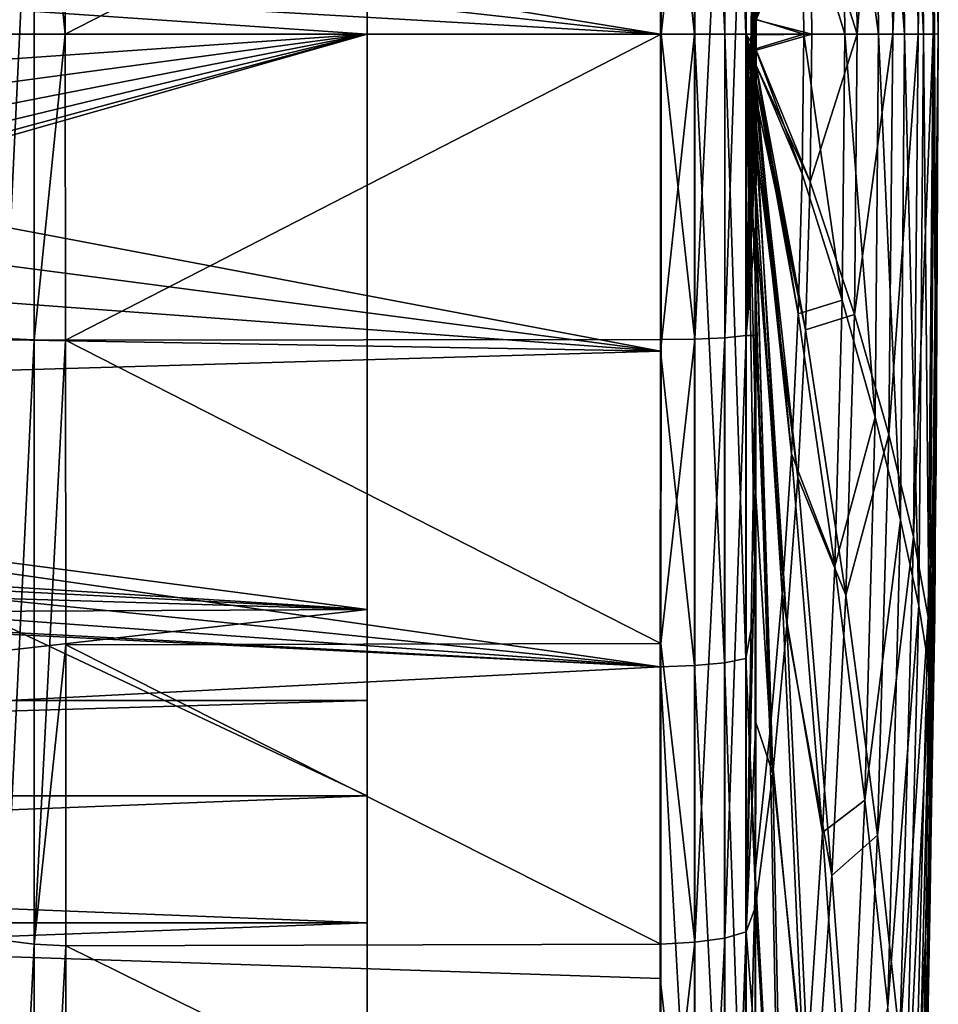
# Model space of a CAD drawing. Header units: millimetres. Extents: x -182 to 217, y -96 to 236.
# Tile 280 of 458: x 47.78 to 52.6, y -5.09 to 0.08. Entities that reach past the tile are written whole.
import ezdxf

# ---------------------------------------------------------------- set-up
doc = ezdxf.new("R2010")
doc.units = ezdxf.units.MM
doc.header["$LTSCALE"] = 52.148148
for name, color, linetype in [('705', 7, 'CONTINUOUS'), ('708', 7, 'CONTINUOUS'), ('710', 7, 'CONTINUOUS'), ('711', 7, 'CONTINUOUS'), ('712', 7, 'CONTINUOUS'), ('717', 7, 'CONTINUOUS'), ('718', 7, 'CONTINUOUS'), ('724', 7, 'CONTINUOUS'), ('726', 7, 'CONTINUOUS'), ('728', 7, 'CONTINUOUS'), ('731', 7, 'CONTINUOUS'), ('739', 7, 'CONTINUOUS'), ('740', 7, 'CONTINUOUS'), ('741', 7, 'CONTINUOUS'), ('742', 7, 'CONTINUOUS'), ('743', 7, 'CONTINUOUS'), ('752', 7, 'CONTINUOUS'), ('758', 7, 'CONTINUOUS'), ('765', 7, 'CONTINUOUS')]:
    doc.layers.add(name, color=color, linetype=linetype)

msp = doc.modelspace()

# ---------------------------------------------------------------- linework, layer by layer
at = {"layer": '705', "color": 7, "linetype": 'CONTINUOUS', "true_color": 0xaaaaaa}
for points in [[(51.1403, 1.6655, -22.4383), (51.1411, 0, -22.5), (41.9024, 1.5037, -22.4497), (51.1403, 1.6655, -22.4383)], [(41.9024, 1.5037, -22.4497), (51.1411, 0, -22.5), (42.1617, 1, -22.4778), (41.9024, 1.5037, -22.4497)], [(42.1617, 1, -22.4778), (51.1411, 0, -22.5), (42.3026, 0.5082, -22.4943), (42.1617, 1, -22.4778)], [(42.3026, 0.5082, -22.4943), (51.1411, 0, -22.5), (42.35, 0, -22.5), (42.3026, 0.5082, -22.4943)], [(51.1411, 0, -22.5), (51.1403, -1.6654, -22.4383), (42.35, 0, -22.5), (51.1411, 0, -22.5)], [(42.35, 0, -22.5), (51.1403, -1.6654, -22.4383), (42.3026, -0.5082, -22.4943), (42.35, 0, -22.5)], [(42.3026, -0.5082, -22.4943), (51.1403, -1.6654, -22.4383), (42.1617, -1, -22.4778), (42.3026, -0.5082, -22.4943)], [(42.1617, -1, -22.4778), (51.1403, -1.6654, -22.4383), (41.9024, -1.5037, -22.4497), (42.1617, -1, -22.4778)], [(41.9024, -1.5037, -22.4497), (51.1403, -1.6654, -22.4383), (41.5445, -1.9445, -22.4158), (41.9024, -1.5037, -22.4497)], [(51.1403, -1.6654, -22.4383), (51.1395, -3.3218, -22.2534), (41.5445, -1.9445, -22.4158), (51.1403, -1.6654, -22.4383)], [(41.5445, -1.9445, -22.4158), (51.1395, -3.3218, -22.2534), (41.1037, -2.3025, -22.3819), (41.5445, -1.9445, -22.4158)], [(41.1037, -2.3025, -22.3819), (51.1395, -3.3218, -22.2534), (40.6, -2.5617, -22.3537), (41.1037, -2.3025, -22.3819)], [(40.6, -2.5617, -22.3537), (51.1395, -3.3218, -22.2534), (39.9399, -2.7289, -22.3339), (40.6, -2.5617, -22.3537)], [(51.1395, -3.3218, -22.2534), (31.897, -4.3172, -22.0819), (39.2601, -2.7289, -22.3339), (51.1395, -3.3218, -22.2534)], [(39.9399, -2.7289, -22.3339), (51.1395, -3.3218, -22.2534), (39.2601, -2.7289, -22.3339), (39.9399, -2.7289, -22.3339)], [(51.1389, -4.96, -21.9465), (31.897, -4.3172, -22.0819), (51.1395, -3.3218, -22.2534), (51.1389, -4.96, -21.9465)], [(31.5503, -7.1354, -21.3386), (31.897, -4.3172, -22.0819), (51.1384, -6.5709, -21.5191), (31.5503, -7.1354, -21.3386)], [(51.1384, -6.5709, -21.5191), (31.897, -4.3172, -22.0819), (51.1389, -4.96, -21.9465), (51.1384, -6.5709, -21.5191)]]:
    msp.add_3dface(points, dxfattribs=at)
at = {"layer": '708', "color": 7, "linetype": 'CONTINUOUS', "true_color": 0xaaaaaa}
for points in [[(48.0156, 1.6072, 62.4398), (48.0137, -0.0001, 62.5), (51.1441, 1.6044, 62.4401), (48.0156, 1.6072, 62.4398)], [(51.1441, 1.6044, 62.4401), (48.0137, -0.0001, 62.5), (51.1449, -0.0001, 62.5), (51.1441, 1.6044, 62.4401)], [(48.0137, -0.0001, 62.5), (48.0156, -1.6074, 62.4398), (51.1449, -0.0001, 62.5), (48.0137, -0.0001, 62.5)], [(51.1449, -0.0001, 62.5), (48.0156, -1.6074, 62.4398), (51.1441, -1.6046, 62.44), (51.1449, -0.0001, 62.5)], [(51.1441, -1.6046, 62.44), (48.0156, -1.6074, 62.4398), (51.1431, -3.2003, 62.2605), (51.1441, -1.6046, 62.44)], [(48.0156, -1.6074, 62.4398), (48.0173, -3.2064, 62.2596), (51.1431, -3.2003, 62.2605), (48.0156, -1.6074, 62.4398)], [(51.1431, -3.2003, 62.2605), (48.0173, -3.2064, 62.2596), (51.1424, -4.7782, 61.9623), (51.1431, -3.2003, 62.2605)], [(48.0173, -3.2064, 62.2596), (48.0188, -4.7875, 61.9602), (51.1424, -4.7782, 61.9623), (48.0173, -3.2064, 62.2596)], [(51.1424, -4.7782, 61.9623), (48.0188, -4.7875, 61.9602), (51.1418, -6.3293, 61.5473), (51.1424, -4.7782, 61.9623)], [(48.0188, -4.7875, 61.9602), (48.0199, -6.3417, 61.5434), (51.1418, -6.3293, 61.5473), (48.0188, -4.7875, 61.9602)]]:
    msp.add_3dface(points, dxfattribs=at)
at = {"layer": '710', "color": 7, "linetype": 'CONTINUOUS', "true_color": 0xaaaaaa}
for points in [[(49.6, -4, 7), (49.6, 3.0208, 20.0404), (49.6, 4, 7), (49.6, -4, 7)], [(49.6, 0, -20.2668), (49.6, -3.0208, -20.0404), (49.6, 3.5, -8.5), (49.6, 0, -20.2668)], [(49.6, -3.0208, -20.0404), (49.6, -3.5, -8.5), (49.6, 3.5, -8.5), (49.6, -3.0208, -20.0404)], [(49.6, 3.0208, -20.0404), (49.6, 0, -20.2668), (49.6, 3.5, -8.5), (49.6, 3.0208, -20.0404)], [(49.6, 0, 20.2668), (49.6, 3.0208, 20.0404), (49.6, -4, 7), (49.6, 0, 20.2668)], [(49.6, -3.0208, 20.0404), (49.6, 0, 20.2668), (49.6, -4, 7), (49.6, -3.0208, 20.0404)], [(49.6, -5.974, 19.3663), (49.6, -3.0208, 20.0404), (49.6, -5.8705, 6.3455), (49.6, -5.974, 19.3663)], [(49.6, -5.8705, 6.3455), (49.6, -3.0208, 20.0404), (49.6, -5.3016, 6.7029), (49.6, -5.8705, 6.3455)], [(49.6, -5.3016, 6.7029), (49.6, -3.0208, 20.0404), (49.6, -4.6676, 6.9248), (49.6, -5.3016, 6.7029)], [(49.6, -4.6676, 6.9248), (49.6, -3.0208, 20.0404), (49.6, -4, 7), (49.6, -4.6676, 6.9248)], [(49.6, -3.0208, -20.0404), (49.6, -5.974, -19.3663), (49.6, -3.5, -8.5), (49.6, -3.0208, -20.0404)], [(49.6, -3.5, -8.5), (49.6, -5.974, -19.3663), (49.6, -3.5, -7), (49.6, -3.5, -8.5)], [(49.6, -3.5, -7), (49.6, -5.974, -19.3663), (49.6, -4, -7), (49.6, -3.5, -7)], [(49.6, -4, -7), (49.6, -5.974, -19.3663), (49.6, -4.6676, -6.9248), (49.6, -4, -7)], [(49.6, -4.6676, -6.9248), (49.6, -5.974, -19.3663), (49.6, -5.3016, -6.7029), (49.6, -4.6676, -6.9248)]]:
    msp.add_3dface(points, dxfattribs=at)
at = {"layer": '711', "color": 7, "linetype": 'CONTINUOUS', "true_color": 0xaaaaaa}
for points in [[(49.6, 3.0208, 20.0404), (49.6, 0, 20.2668), (26.5983, 1.5713, 20.8099), (49.6, 3.0208, 20.0404)], [(42.35, 0, -20.4566), (49.6, 3.0208, -20.0404), (42.3025, 0.5087, -20.4516), (42.35, 0, -20.4566)], [(49.6, 0, -20.2668), (49.6, 3.0208, -20.0404), (42.35, 0, -20.4566), (49.6, 0, -20.2668)], [(26.5983, 1.5713, 20.8099), (49.6, 0, 20.2668), (26.5983, 0, 20.8691), (26.5983, 1.5713, 20.8099)]]:
    msp.add_3dface(points, dxfattribs=at)
at = {"layer": '712', "color": 7, "linetype": 'CONTINUOUS', "true_color": 0xaaaaaa}
for points in [[(49.6, 0, 20.2668), (49.6, -3.0208, 20.0404), (26.5983, 0, 20.8691), (49.6, 0, 20.2668)], [(26.5983, 0, 20.8691), (49.6, -3.0208, 20.0404), (26.5983, -1.5713, 20.8099), (26.5983, 0, 20.8691)], [(49.6, -3.0208, -20.0404), (49.6, 0, -20.2668), (40.6, -2.5617, -20.3418), (49.6, -3.0208, -20.0404)], [(40.6, -2.5617, -20.3418), (49.6, 0, -20.2668), (41.1032, -2.3028, -20.3595), (40.6, -2.5617, -20.3418)], [(41.1032, -2.3028, -20.3595), (49.6, 0, -20.2668), (41.5436, -1.9455, -20.3851), (41.1032, -2.3028, -20.3595)], [(41.5436, -1.9455, -20.3851), (49.6, 0, -20.2668), (41.9018, -1.5047, -20.413), (41.5436, -1.9455, -20.3851)], [(41.9018, -1.5047, -20.413), (49.6, 0, -20.2668), (42.1617, -1, -20.4371), (41.9018, -1.5047, -20.413)], [(42.1617, -1, -20.4371), (49.6, 0, -20.2668), (42.3025, -0.5087, -20.4516), (42.1617, -1, -20.4371)], [(49.6, 0, -20.2668), (42.35, 0, -20.4566), (42.3025, -0.5087, -20.4516), (49.6, 0, -20.2668)], [(26.5983, -1.5713, 20.8099), (49.6, -3.0208, 20.0404), (26.5983, -3.1336, 20.6325), (26.5983, -1.5713, 20.8099)], [(39.9413, -2.7287, -20.3375), (49.6, -3.0208, -20.0404), (40.6, -2.5617, -20.3418), (39.9413, -2.7287, -20.3375)], [(49.6, -3.0208, -20.0404), (39.9413, -2.7287, -20.3375), (30.9771, -5.135, -20.1092), (49.6, -3.0208, -20.0404)], [(49.6, -3.0208, 20.0404), (49.6, -5.974, 19.3663), (26.5983, -3.1336, 20.6325), (49.6, -3.0208, 20.0404)], [(49.6, -5.974, -19.3663), (49.6, -3.0208, -20.0404), (30.9771, -5.135, -20.1092), (49.6, -5.974, -19.3663)], [(26.5983, -3.1336, 20.6325), (49.6, -5.974, 19.3663), (26.5983, -4.6782, 20.338), (26.5983, -3.1336, 20.6325)], [(26.5983, -4.6782, 20.338), (49.6, -5.974, 19.3663), (26.5983, -6.1963, 19.928), (26.5983, -4.6782, 20.338)]]:
    msp.add_3dface(points, dxfattribs=at)
at = {"layer": '717', "color": 7, "linetype": 'CONTINUOUS', "true_color": 0xaaaaaa}
for points in [[(49.6, -3.5, -7), (49.6, -4, -7), (32.6, -4, -7), (49.6, -3.5, -7)], [(49.6, -3.5, -7), (32.6, -4, -7), (39.6, -3.5, -7), (49.6, -3.5, -7)]]:
    msp.add_3dface(points, dxfattribs=at)
at = {"layer": '718', "color": 7, "linetype": 'CONTINUOUS', "true_color": 0xaaaaaa}
for points in [[(49.6, -4, 7), (49.6, 4, 7), (32.6, 4, 7), (49.6, -4, 7)], [(49.6, -4, 7), (32.6, 4, 7), (32.6, -4, 7), (49.6, -4, 7)]]:
    msp.add_3dface(points, dxfattribs=at)
at = {"layer": '724', "color": 7, "linetype": 'CONTINUOUS', "true_color": 0xaaaaaa}
for points in [[(49.6, -4.6676, 6.9248), (49.6, -4, 7), (32.6, -4.6676, 6.9248), (49.6, -4.6676, 6.9248)], [(49.6, -4, 7), (32.6, -4, 7), (32.6, -4.6676, 6.9248), (49.6, -4, 7)], [(49.6, -5.3016, 6.7029), (49.6, -4.6676, 6.9248), (32.6, -5.3016, 6.7029), (49.6, -5.3016, 6.7029)], [(49.6, -4.6676, 6.9248), (32.6, -4.6676, 6.9248), (32.6, -5.3016, 6.7029), (49.6, -4.6676, 6.9248)]]:
    msp.add_3dface(points, dxfattribs=at)
at = {"layer": '726', "color": 7, "linetype": 'CONTINUOUS', "true_color": 0xaaaaaa}
for points in [[(49.6, -4, -7), (49.6, -4.6676, -6.9248), (32.6, -4, -7), (49.6, -4, -7)], [(49.6, -4.6676, -6.9248), (32.6, -4.6676, -6.9248), (32.6, -4, -7), (49.6, -4.6676, -6.9248)], [(49.6, -4.6676, -6.9248), (49.6, -5.3016, -6.7029), (32.6, -4.6676, -6.9248), (49.6, -4.6676, -6.9248)], [(49.6, -5.3016, -6.7029), (32.6, -5.3016, -6.7029), (32.6, -4.6676, -6.9248), (49.6, -5.3016, -6.7029)]]:
    msp.add_3dface(points, dxfattribs=at)
at = {"layer": '728', "color": 7, "linetype": 'CONTINUOUS', "true_color": 0xaaaaaa}
for points in [[(49.6, 3.5, -8.5), (49.6, -3.5, -8.5), (39.6, -3.5, -8.5), (49.6, 3.5, -8.5)], [(49.6, 3.5, -8.5), (39.6, -3.5, -8.5), (41.2579, -1.8712, -8.5), (49.6, 3.5, -8.5)], [(41.6575, -1.42, -8.5), (49.6, 3.5, -8.5), (41.2579, -1.8712, -8.5), (41.6575, -1.42, -8.5)], [(41.9376, -0.8864, -8.5), (49.6, 3.5, -8.5), (41.6575, -1.42, -8.5), (41.9376, -0.8864, -8.5)], [(42.0818, -0.3013, -8.5), (49.6, 3.5, -8.5), (41.9376, -0.8864, -8.5), (42.0818, -0.3013, -8.5)], [(42.0818, 0.3013, -8.5), (49.6, 3.5, -8.5), (42.0818, -0.3013, -8.5), (42.0818, 0.3013, -8.5)]]:
    msp.add_3dface(points, dxfattribs=at)
at = {"layer": '731', "color": 7, "linetype": 'CONTINUOUS', "true_color": 0xaaaaaa}
for points in [[(49.6, -3.5, -8.5), (49.6, -3.5, -7), (39.6, -3.5, -7), (49.6, -3.5, -8.5)], [(49.6, -3.5, -8.5), (39.6, -3.5, -7), (39.6, -3.5, -8.5), (49.6, -3.5, -8.5)]]:
    msp.add_3dface(points, dxfattribs=at)
at = {"layer": '739', "color": 7, "linetype": 'CONTINUOUS', "true_color": 0xaaaaaa}
for points in [[(52.4939, 0, 48.3636), (52.5476, 3.062, 45.1114), (52.4701, 2.6404, 48.5437), (52.4939, 0, 48.3636)], [(52.5736, 0, 44.9359), (52.5476, 3.062, 45.1114), (52.4939, 0, 48.3636), (52.5736, 0, 44.9359)], [(52.5476, 3.062, 45.1114), (52.5736, 0, 44.9359), (52.5895, 2.1042, 41.587), (52.5476, 3.062, 45.1114)], [(52.3609, 0, 51.7898), (52.4701, 2.6404, 48.5437), (52.3408, 2.103, 51.9577), (52.3609, 0, 51.7898)], [(52.4939, 0, 48.3636), (52.4701, 2.6404, 48.5437), (52.3609, 0, 51.7898), (52.4939, 0, 48.3636)], [(52.1746, 0, 55.2134), (52.3408, 2.103, 51.9577), (52.1598, 1.4728, 55.3488), (52.1746, 0, 55.2134)], [(52.3609, 0, 51.7898), (52.3408, 2.103, 51.9577), (52.1746, 0, 55.2134), (52.3609, 0, 51.7898)], [(52.5895, 2.1042, 41.587), (52.5736, 0, 44.9359), (52.6, 0.0007, 41.5244), (52.5895, 2.1042, 41.587)], [(52.1746, 0, 55.2134), (52.1598, 1.4728, 55.3488), (51.927, 0.7763, 58.7135), (52.1746, 0, 55.2134)], [(51.6429, 0.0754, 62.0464), (51.927, 0.7763, 58.7135), (51.6428, 0.1555, 62.046), (51.6429, 0.0754, 62.0464)], [(51.9352, 0, 58.6338), (51.927, 0.7763, 58.7135), (51.6429, 0.0754, 62.0464), (51.9352, 0, 58.6338)], [(51.9352, 0, 58.6338), (52.1746, 0, 55.2134), (51.927, 0.7763, 58.7135), (51.9352, 0, 58.6338)], [(51.6429, -0.0043, 62.0465), (51.9352, 0, 58.6338), (51.6429, 0.0754, 62.0464), (51.6429, -0.0043, 62.0465)], [(52.3408, -2.103, 51.9577), (52.3609, 0, 51.7898), (52.1598, -1.4728, 55.3488), (52.3408, -2.103, 51.9577)], [(52.1598, -1.4728, 55.3488), (52.3609, 0, 51.7898), (52.1746, 0, 55.2134), (52.1598, -1.4728, 55.3488)], [(52.3408, -2.103, 51.9577), (52.4939, 0, 48.3636), (52.3609, 0, 51.7898), (52.3408, -2.103, 51.9577)], [(52.5476, -3.062, 45.1114), (52.5736, 0, 44.9359), (52.4701, -2.6404, 48.5437), (52.5476, -3.062, 45.1114)], [(52.4701, -2.6404, 48.5437), (52.5736, 0, 44.9359), (52.4939, 0, 48.3636), (52.4701, -2.6404, 48.5437)], [(52.5736, 0, 44.9359), (52.5476, -3.062, 45.1114), (52.5895, -2.1029, 41.587), (52.5736, 0, 44.9359)], [(52.6, 0.0007, 41.5244), (52.5736, 0, 44.9359), (52.5895, -2.1029, 41.587), (52.6, 0.0007, 41.5244)], [(51.927, -0.7764, 58.7136), (51.9352, 0, 58.6338), (51.6429, -0.0841, 62.0464), (51.927, -0.7764, 58.7136)], [(51.6429, -0.0841, 62.0464), (51.9352, 0, 58.6338), (51.6429, -0.0043, 62.0465), (51.6429, -0.0841, 62.0464)], [(52.1598, -1.4728, 55.3488), (52.1746, 0, 55.2134), (51.927, -0.7764, 58.7136), (52.1598, -1.4728, 55.3488)], [(51.927, -0.7764, 58.7136), (52.1746, 0, 55.2134), (51.9352, 0, 58.6338), (51.927, -0.7764, 58.7136)], [(52.4701, -2.6404, 48.5437), (52.4939, 0, 48.3636), (52.3408, -2.103, 51.9577), (52.4701, -2.6404, 48.5437)], [(51.6428, -0.1643, 62.0459), (51.927, -0.7764, 58.7136), (51.6429, -0.0841, 62.0464), (51.6428, -0.1643, 62.0459)], [(51.9026, -1.5528, 58.9529), (51.927, -0.7764, 58.7136), (51.6428, -0.1643, 62.0459), (51.9026, -1.5528, 58.9529)], [(51.6428, -0.248, 62.0451), (51.9026, -1.5528, 58.9529), (51.6428, -0.1643, 62.0459), (51.6428, -0.248, 62.0451)], [(51.6427, -0.3409, 62.0437), (51.9026, -1.5528, 58.9529), (51.6428, -0.248, 62.0451), (51.6427, -0.3409, 62.0437)], [(51.6426, -0.5938, 62.038), (51.8618, -2.3292, 59.3519), (51.6427, -0.3409, 62.0437), (51.6426, -0.5938, 62.038)], [(51.8618, -2.3292, 59.3519), (51.9026, -1.5528, 58.9529), (51.6427, -0.3409, 62.0437), (51.8618, -2.3292, 59.3519)], [(51.6423, -0.9922, 62.0227), (51.8048, -3.1055, 59.9105), (51.6426, -0.5938, 62.038), (51.6423, -0.9922, 62.0227)], [(51.8048, -3.1055, 59.9105), (51.8618, -2.3292, 59.3519), (51.6426, -0.5938, 62.038), (51.8048, -3.1055, 59.9105)], [(51.9026, -1.5528, 58.9529), (52.1598, -1.4728, 55.3488), (51.927, -0.7764, 58.7136), (51.9026, -1.5528, 58.9529)], [(51.642, -1.5834, 61.9861), (51.7314, -3.8819, 60.6286), (51.6423, -0.9922, 62.0227), (51.642, -1.5834, 61.9861)], [(51.7314, -3.8819, 60.6286), (51.8048, -3.1055, 59.9105), (51.6423, -0.9922, 62.0227), (51.7314, -3.8819, 60.6286)], [(52.1152, -2.9456, 55.7549), (52.1598, -1.4728, 55.3488), (51.9026, -1.5528, 58.9529), (52.1152, -2.9456, 55.7549)], [(52.1152, -2.9456, 55.7549), (52.3408, -2.103, 51.9577), (52.1598, -1.4728, 55.3488), (52.1152, -2.9456, 55.7549)], [(51.6415, -2.4251, 61.905), (51.7314, -3.8819, 60.6286), (51.642, -1.5834, 61.9861), (51.6415, -2.4251, 61.905)], [(51.8618, -2.3292, 59.3519), (52.1152, -2.9456, 55.7549), (51.9026, -1.5528, 58.9529), (51.8618, -2.3292, 59.3519)], [(52.2806, -4.206, 52.4613), (52.3408, -2.103, 51.9577), (52.1152, -2.9456, 55.7549), (52.2806, -4.206, 52.4613)], [(52.2806, -4.206, 52.4613), (52.4701, -2.6404, 48.5437), (52.3408, -2.103, 51.9577), (52.2806, -4.206, 52.4613)], [(52.5895, -2.1029, 41.587), (52.5476, -3.062, 45.1114), (52.5577, -4.216, 41.7759), (52.5895, -2.1029, 41.587)], [(51.8048, -3.1055, 59.9105), (52.0409, -4.4184, 56.4317), (51.8618, -2.3292, 59.3519), (51.8048, -3.1055, 59.9105)], [(52.0409, -4.4184, 56.4317), (52.1152, -2.9456, 55.7549), (51.8618, -2.3292, 59.3519), (52.0409, -4.4184, 56.4317)], [(51.6409, -3.6157, 61.7316), (51.7314, -3.8819, 60.6286), (51.6415, -2.4251, 61.905), (51.6409, -3.6157, 61.7316)], [(52.3988, -5.2808, 49.0839), (52.4701, -2.6404, 48.5437), (52.2806, -4.206, 52.4613), (52.3988, -5.2808, 49.0839)], [(52.3988, -5.2808, 49.0839), (52.5476, -3.062, 45.1114), (52.4701, -2.6404, 48.5437), (52.3988, -5.2808, 49.0839)], [(52.0409, -4.4184, 56.4317), (52.2806, -4.206, 52.4613), (52.1152, -2.9456, 55.7549), (52.0409, -4.4184, 56.4317)], [(52.4697, -6.1239, 45.638), (52.5476, -3.062, 45.1114), (52.3988, -5.2808, 49.0839), (52.4697, -6.1239, 45.638)], [(52.5476, -3.062, 45.1114), (52.4697, -6.1239, 45.638), (52.5577, -4.216, 41.7759), (52.5476, -3.062, 45.1114)], [(51.7314, -3.8819, 60.6286), (51.937, -5.8911, 57.3792), (51.8048, -3.1055, 59.9105), (51.7314, -3.8819, 60.6286)], [(51.937, -5.8911, 57.3792), (52.0409, -4.4184, 56.4317), (51.8048, -3.1055, 59.9105), (51.937, -5.8911, 57.3792)], [(51.6405, -4.5835, 61.5388), (51.7314, -3.8819, 60.6286), (51.6409, -3.6157, 61.7316), (51.6405, -4.5835, 61.5388)], [(51.6405, -4.5835, 61.5388), (51.8033, -7.3639, 58.5974), (51.7314, -3.8819, 60.6286), (51.6405, -4.5835, 61.5388)], [(51.8033, -7.3639, 58.5974), (51.937, -5.8911, 57.3792), (51.7314, -3.8819, 60.6286), (51.8033, -7.3639, 58.5974)], [(52.1804, -6.3091, 53.3007), (52.2806, -4.206, 52.4613), (52.0409, -4.4184, 56.4317), (52.1804, -6.3091, 53.3007)], [(52.1804, -6.3091, 53.3007), (52.3988, -5.2808, 49.0839), (52.2806, -4.206, 52.4613), (52.1804, -6.3091, 53.3007)], [(52.5577, -4.216, 41.7759), (52.4697, -6.1239, 45.638), (52.5041, -6.3479, 42.0945), (52.5577, -4.216, 41.7759)], [(51.937, -5.8911, 57.3792), (52.1804, -6.3091, 53.3007), (52.0409, -4.4184, 56.4317), (51.937, -5.8911, 57.3792)], [(51.6402, -5.3404, 61.3547), (51.8033, -7.3639, 58.5974), (51.6405, -4.5835, 61.5388), (51.6402, -5.3404, 61.3547)]]:
    msp.add_3dface(points, dxfattribs=at)
at = {"layer": '740', "color": 7, "linetype": 'CONTINUOUS', "true_color": 0xaaaaaa}
for points in [[(52.5895, 2.1042, 41.587), (52.6, 0.0007, 41.5244), (52.54, 5.1949, 39.5088), (52.5895, 2.1042, 41.587)], [(52.6, 0.0007, 41.5244), (52.6, 0, 39.1881), (52.54, 5.1949, 39.5088), (52.6, 0.0007, 41.5244)], [(52.54, 5.1949, 39.5088), (52.6, 0, 39.1881), (52.544, 5.0867, 37.1135), (52.54, 5.1949, 39.5088)], [(52.544, 5.0867, 37.1135), (52.6, 0, 39.1881), (52.6, 0.0006, 36.8517), (52.544, 5.0867, 37.1135)], [(52.5577, -4.216, 41.7759), (52.54, -5.1949, 39.5088), (52.6, 0, 39.1881), (52.5577, -4.216, 41.7759)], [(52.6, 0, 39.1881), (52.54, -5.1949, 39.5088), (52.544, -5.0857, 37.1133), (52.6, 0, 39.1881)], [(52.6, 0.0006, 36.8517), (52.6, 0, 39.1881), (52.544, -5.0857, 37.1133), (52.6, 0.0006, 36.8517)], [(52.5895, -2.1029, 41.587), (52.5577, -4.216, 41.7759), (52.6, 0, 39.1881), (52.5895, -2.1029, 41.587)], [(52.6, 0.0007, 41.5244), (52.5895, -2.1029, 41.587), (52.6, 0, 39.1881), (52.6, 0.0007, 41.5244)], [(52.5577, -4.216, 41.7759), (52.5041, -6.3479, 42.0945), (52.54, -5.1949, 39.5088), (52.5577, -4.216, 41.7759)], [(52.544, -5.0857, 37.1133), (52.54, -5.1949, 39.5088), (52.373, -10.2396, 37.9122), (52.544, -5.0857, 37.1133)]]:
    msp.add_3dface(points, dxfattribs=at)
at = {"layer": '741', "color": 7, "linetype": 'CONTINUOUS', "true_color": 0xaaaaaa}
for points in [[(52.544, 5.0867, 37.1135), (52.6, 0.0006, 36.8517), (52.5816, 3.0485, 5.108), (52.544, 5.0867, 37.1135)], [(52.5816, 3.0485, 5.108), (52.6, 0.0006, 36.8517), (52.6, 0.0006, 5.1934), (52.5816, 3.0485, 5.108)], [(52.6, 0.0006, 36.8517), (52.544, -5.0857, 37.1133), (52.6, 0.0006, 5.1934), (52.6, 0.0006, 36.8517)], [(52.6, 0.0006, 5.1934), (52.544, -5.0857, 37.1133), (52.5816, -3.0475, 5.1081), (52.6, 0.0006, 5.1934)], [(52.5816, -3.0475, 5.1081), (52.544, -5.0857, 37.1133), (52.5263, -6.1078, 4.8509), (52.5816, -3.0475, 5.1081)], [(52.544, -5.0857, 37.1133), (52.373, -10.2396, 37.9122), (52.5263, -6.1078, 4.8509), (52.544, -5.0857, 37.1133)]]:
    msp.add_3dface(points, dxfattribs=at)
at = {"layer": '742', "color": 7, "linetype": 'CONTINUOUS', "true_color": 0xaaaaaa}
for points in [[(52.5816, 3.0485, 5.108), (52.6, 0.0006, 5.1934), (52.5399, 5.4817, 2.5512), (52.5816, 3.0485, 5.108)], [(52.5399, 5.4817, 2.5512), (52.6, 0.0006, 5.1934), (52.6, 0, 2.8711), (52.5399, 5.4817, 2.5512)], [(52.5399, 5.4817, 2.5512), (52.6, 0, 2.8711), (52.5571, 4.5232, 0.2931), (52.5399, 5.4817, 2.5512)], [(52.5571, 4.5232, 0.2931), (52.6, 0, 2.8711), (52.5893, 2.2575, 0.4851), (52.5571, 4.5232, 0.2931)], [(52.5893, 2.2575, 0.4851), (52.6, 0, 2.8711), (52.6, 0.0008, 0.5488), (52.5893, 2.2575, 0.4851)], [(52.6, 0.0006, 5.1934), (52.5816, -3.0475, 5.1081), (52.6, 0, 2.8711), (52.6, 0.0006, 5.1934)], [(52.6, 0.0008, 0.5488), (52.6, 0, 2.8711), (52.5893, -2.2559, 0.4852), (52.6, 0.0008, 0.5488)], [(52.6, 0, 2.8711), (52.5816, -3.0475, 5.1081), (52.5399, -5.4817, 2.5512), (52.6, 0, 2.8711)], [(52.6, 0, 2.8711), (52.5399, -5.4817, 2.5512), (52.5893, -2.2559, 0.4852), (52.6, 0, 2.8711)], [(52.5893, -2.2559, 0.4852), (52.5399, -5.4817, 2.5512), (52.5571, -4.5217, 0.2933), (52.5893, -2.2559, 0.4852)], [(52.5816, -3.0475, 5.1081), (52.5263, -6.1078, 4.8509), (52.5399, -5.4817, 2.5512), (52.5816, -3.0475, 5.1081)], [(52.5571, -4.5217, 0.2933), (52.5399, -5.4817, 2.5512), (52.5029, -6.8054, -0.0299), (52.5571, -4.5217, 0.2933)]]:
    msp.add_3dface(points, dxfattribs=at)
at = {"layer": '743', "color": 7, "linetype": 'CONTINUOUS', "true_color": 0xaaaaaa}
for points in [[(52.5542, 3.3452, -2.8607), (52.5804, 0, -2.6824), (52.4969, 3.0017, -6.1047), (52.5542, 3.3452, -2.8607)], [(52.5893, 2.2575, 0.4851), (52.6, 0.0008, 0.5488), (52.5542, 3.3452, -2.8607), (52.5893, 2.2575, 0.4851)], [(52.5542, 3.3452, -2.8607), (52.6, 0.0008, 0.5488), (52.5804, 0, -2.6824), (52.5542, 3.3452, -2.8607)], [(52.4969, 3.0017, -6.1047), (52.5214, 0, -5.9163), (52.4013, 2.5519, -9.3353), (52.4969, 3.0017, -6.1047)], [(52.4969, 3.0017, -6.1047), (52.5804, 0, -2.6824), (52.5214, 0, -5.9163), (52.4969, 3.0017, -6.1047)], [(52.4013, 2.5519, -9.3353), (52.4232, 0, -9.1492), (52.2676, 2.0112, -12.549), (52.4013, 2.5519, -9.3353)], [(52.4013, 2.5519, -9.3353), (52.5214, 0, -5.9163), (52.4232, 0, -9.1492), (52.4013, 2.5519, -9.3353)], [(52.2676, 2.0112, -12.549), (52.2857, 0, -12.3807), (52.0958, 1.3972, -15.7425), (52.2676, 2.0112, -12.549)], [(52.2676, 2.0112, -12.549), (52.4232, 0, -9.1492), (52.2857, 0, -12.3807), (52.2676, 2.0112, -12.549)], [(52.0958, 1.3972, -15.7425), (52.1089, 0, -15.6104), (51.8858, 0.7347, -18.9141), (52.0958, 1.3972, -15.7425)], [(52.0958, 1.3972, -15.7425), (52.2857, 0, -12.3807), (52.1089, 0, -15.6104), (52.0958, 1.3972, -15.7425)], [(51.8858, 0.7347, -18.9141), (51.8929, 0, -18.8376), (51.6394, 0.0778, -22.0423), (51.8858, 0.7347, -18.9141)], [(51.8858, 0.7347, -18.9141), (52.1089, 0, -15.6104), (51.8929, 0, -18.8376), (51.8858, 0.7347, -18.9141)], [(51.6394, 0.0778, -22.0423), (51.8929, 0, -18.8376), (51.6394, 0.0004, -22.0424), (51.6394, 0.0778, -22.0423)], [(51.6394, 0.0004, -22.0424), (51.8929, 0, -18.8376), (51.6394, -0.0771, -22.0423), (51.6394, 0.0004, -22.0424)], [(52.4232, 0, -9.1492), (52.4013, -2.5519, -9.3353), (52.2857, 0, -12.3807), (52.4232, 0, -9.1492)], [(52.4232, 0, -9.1492), (52.4969, -3.0017, -6.1047), (52.4013, -2.5519, -9.3353), (52.4232, 0, -9.1492)], [(52.5214, 0, -5.9163), (52.4969, -3.0017, -6.1047), (52.4232, 0, -9.1492), (52.5214, 0, -5.9163)], [(52.5214, 0, -5.9163), (52.5542, -3.3452, -2.8607), (52.4969, -3.0017, -6.1047), (52.5214, 0, -5.9163)], [(52.5804, 0, -2.6824), (52.5542, -3.3452, -2.8607), (52.5214, 0, -5.9163), (52.5804, 0, -2.6824)], [(52.6, 0.0008, 0.5488), (52.5893, -2.2559, 0.4852), (52.5804, 0, -2.6824), (52.6, 0.0008, 0.5488)], [(51.8929, 0, -18.8376), (51.8858, -0.7347, -18.9141), (51.6394, -0.0771, -22.0423), (51.8929, 0, -18.8376)], [(51.8929, 0, -18.8376), (52.0958, -1.3972, -15.7425), (51.8858, -0.7347, -18.9141), (51.8929, 0, -18.8376)], [(52.1089, 0, -15.6104), (52.0958, -1.3972, -15.7425), (51.8929, 0, -18.8376), (52.1089, 0, -15.6104)], [(52.1089, 0, -15.6104), (52.2676, -2.0112, -12.549), (52.0958, -1.3972, -15.7425), (52.1089, 0, -15.6104)], [(52.2857, 0, -12.3807), (52.2676, -2.0112, -12.549), (52.1089, 0, -15.6104), (52.2857, 0, -12.3807)], [(52.2857, 0, -12.3807), (52.4013, -2.5519, -9.3353), (52.2676, -2.0112, -12.549), (52.2857, 0, -12.3807)], [(52.5804, 0, -2.6824), (52.5893, -2.2559, 0.4852), (52.5542, -3.3452, -2.8607), (52.5804, 0, -2.6824)], [(51.6394, -0.0771, -22.0423), (51.8858, -0.7347, -18.9141), (51.6394, -0.1556, -22.0419), (51.6394, -0.0771, -22.0423)], [(51.6394, -0.1556, -22.0419), (51.8646, -1.4694, -19.1437), (51.6393, -0.2382, -22.0412), (51.6394, -0.1556, -22.0419)], [(51.8858, -0.7347, -18.9141), (51.8646, -1.4694, -19.1437), (51.6394, -0.1556, -22.0419), (51.8858, -0.7347, -18.9141)], [(51.8646, -1.4694, -19.1437), (51.8291, -2.204, -19.5263), (51.6393, -0.2382, -22.0412), (51.8646, -1.4694, -19.1437)], [(51.6393, -0.2382, -22.0412), (51.8291, -2.204, -19.5263), (51.6393, -0.3309, -22.04), (51.6393, -0.2382, -22.0412)], [(51.6393, -0.3309, -22.04), (51.8291, -2.204, -19.5263), (51.6392, -0.4441, -22.0379), (51.6393, -0.3309, -22.04)], [(51.6392, -0.4441, -22.0379), (51.7795, -2.9387, -20.062), (51.6391, -0.769, -22.0288), (51.6392, -0.4441, -22.0379)], [(51.8291, -2.204, -19.5263), (51.7795, -2.9387, -20.062), (51.6392, -0.4441, -22.0379), (51.8291, -2.204, -19.5263)], [(51.6391, -0.769, -22.0288), (51.7156, -3.6734, -20.7508), (51.6388, -1.2662, -22.0056), (51.6391, -0.769, -22.0288)], [(51.7795, -2.9387, -20.062), (51.7156, -3.6734, -20.7508), (51.6391, -0.769, -22.0288), (51.7795, -2.9387, -20.062)], [(51.8858, -0.7347, -18.9141), (52.0958, -1.3972, -15.7425), (51.8646, -1.4694, -19.1437), (51.8858, -0.7347, -18.9141)], [(51.7156, -3.6734, -20.7508), (51.6374, -4.3983, -21.5971), (51.6388, -1.2662, -22.0056), (51.7156, -3.6734, -20.7508)], [(51.6388, -1.2662, -22.0056), (51.6374, -4.3983, -21.5971), (51.6384, -1.9852, -21.952), (51.6388, -1.2662, -22.0056)], [(52.0958, -1.3972, -15.7425), (52.0565, -2.7944, -16.1388), (51.8646, -1.4694, -19.1437), (52.0958, -1.3972, -15.7425)], [(52.0958, -1.3972, -15.7425), (52.2676, -2.0112, -12.549), (52.0565, -2.7944, -16.1388), (52.0958, -1.3972, -15.7425)], [(51.8646, -1.4694, -19.1437), (52.0565, -2.7944, -16.1388), (51.8291, -2.204, -19.5263), (51.8646, -1.4694, -19.1437)], [(51.6384, -1.9852, -21.952), (51.6374, -4.3983, -21.5971), (51.6379, -3.0066, -21.835), (51.6384, -1.9852, -21.952)], [(52.2676, -2.0112, -12.549), (52.2135, -4.0224, -13.0537), (52.0565, -2.7944, -16.1388), (52.2676, -2.0112, -12.549)], [(52.2676, -2.0112, -12.549), (52.4013, -2.5519, -9.3353), (52.2135, -4.0224, -13.0537), (52.2676, -2.0112, -12.549)], [(51.8291, -2.204, -19.5263), (51.9911, -4.1917, -16.7994), (51.7795, -2.9387, -20.062), (51.8291, -2.204, -19.5263)], [(52.0565, -2.7944, -16.1388), (51.9911, -4.1917, -16.7994), (51.8291, -2.204, -19.5263), (52.0565, -2.7944, -16.1388)], [(52.5893, -2.2559, 0.4852), (52.5571, -4.5217, 0.2933), (52.5542, -3.3452, -2.8607), (52.5893, -2.2559, 0.4852)], [(52.4013, -2.5519, -9.3353), (52.3357, -5.1038, -9.8936), (52.2135, -4.0224, -13.0537), (52.4013, -2.5519, -9.3353)], [(52.4013, -2.5519, -9.3353), (52.4969, -3.0017, -6.1047), (52.3357, -5.1038, -9.8936), (52.4013, -2.5519, -9.3353)], [(52.0565, -2.7944, -16.1388), (52.2135, -4.0224, -13.0537), (51.9911, -4.1917, -16.7994), (52.0565, -2.7944, -16.1388)], [(51.7795, -2.9387, -20.062), (51.8994, -5.5889, -17.7242), (51.7156, -3.6734, -20.7508), (51.7795, -2.9387, -20.062)], [(51.9911, -4.1917, -16.7994), (51.8994, -5.5889, -17.7242), (51.7795, -2.9387, -20.062), (51.9911, -4.1917, -16.7994)], [(52.4969, -3.0017, -6.1047), (52.4231, -6.0034, -6.67), (52.3357, -5.1038, -9.8936), (52.4969, -3.0017, -6.1047)], [(52.4969, -3.0017, -6.1047), (52.5542, -3.3452, -2.8607), (52.4231, -6.0034, -6.67), (52.4969, -3.0017, -6.1047)], [(52.5542, -3.3452, -2.8607), (52.4756, -6.6903, -3.3957), (52.4231, -6.0034, -6.67), (52.5542, -3.3452, -2.8607)], [(52.5542, -3.3452, -2.8607), (52.5029, -6.8054, -0.0299), (52.4756, -6.6903, -3.3957), (52.5542, -3.3452, -2.8607)], [(52.5571, -4.5217, 0.2933), (52.5029, -6.8054, -0.0299), (52.5542, -3.3452, -2.8607), (52.5571, -4.5217, 0.2933)], [(51.7156, -3.6734, -20.7508), (51.7816, -6.9861, -18.9133), (51.6374, -4.3983, -21.5971), (51.7156, -3.6734, -20.7508)], [(51.8994, -5.5889, -17.7242), (51.7816, -6.9861, -18.9133), (51.7156, -3.6734, -20.7508), (51.8994, -5.5889, -17.7242)], [(52.2135, -4.0224, -13.0537), (52.1233, -6.0337, -13.8949), (51.9911, -4.1917, -16.7994), (52.2135, -4.0224, -13.0537)], [(52.2135, -4.0224, -13.0537), (52.3357, -5.1038, -9.8936), (52.1233, -6.0337, -13.8949), (52.2135, -4.0224, -13.0537)], [(51.9911, -4.1917, -16.7994), (52.1233, -6.0337, -13.8949), (51.8994, -5.5889, -17.7242), (51.9911, -4.1917, -16.7994)], [(51.7816, -6.9861, -18.9133), (51.6364, -8.3602, -20.392), (51.6374, -4.3983, -21.5971), (51.7816, -6.9861, -18.9133)], [(51.6374, -4.3983, -21.5971), (51.6364, -8.3602, -20.392), (51.6374, -4.4676, -21.5829), (51.6374, -4.3983, -21.5971)], [(51.6374, -4.4676, -21.5829), (51.6364, -8.3602, -20.392), (51.6368, -6.6303, -21.0187), (51.6374, -4.4676, -21.5829)]]:
    msp.add_3dface(points, dxfattribs=at)
at = {"layer": '752', "color": 7, "linetype": 'CONTINUOUS', "true_color": 0xaaaaaa}
for points in [[(51.32, 0, -22.4669), (51.1403, 1.6655, -22.4383), (51.3197, 3.3153, -22.2204), (51.32, 0, -22.4669)], [(51.32, 0, -22.4669), (51.3197, 3.3153, -22.2204), (51.4781, 0, -22.3694), (51.32, 0, -22.4669)], [(51.4781, 0, -22.3694), (51.3197, 3.3153, -22.2204), (51.4776, 3.3009, -22.1235), (51.4781, 0, -22.3694)], [(51.4781, 0, -22.3694), (51.4776, 3.3009, -22.1235), (51.5897, 0, -22.2209), (51.4781, 0, -22.3694)], [(51.5897, 0, -22.2209), (51.4776, 3.3009, -22.1235), (51.5887, 3.2789, -21.9763), (51.5897, 0, -22.2209)], [(51.6394, 0.0778, -22.0423), (51.6394, 0.0004, -22.0424), (51.5887, 3.2789, -21.9763), (51.6394, 0.0778, -22.0423)], [(51.6394, 0.0004, -22.0424), (51.5897, 0, -22.2209), (51.5887, 3.2789, -21.9763), (51.6394, 0.0004, -22.0424)], [(51.1411, 0, -22.5), (51.1403, 1.6655, -22.4383), (51.32, 0, -22.4669), (51.1411, 0, -22.5)], [(51.1403, -1.6654, -22.4383), (51.1411, 0, -22.5), (51.32, 0, -22.4669), (51.1403, -1.6654, -22.4383)], [(51.6394, 0.0004, -22.0424), (51.6394, -0.0771, -22.0423), (51.5897, 0, -22.2209), (51.6394, 0.0004, -22.0424)], [(51.3197, -3.3153, -22.2204), (51.1403, -1.6654, -22.4383), (51.32, 0, -22.4669), (51.3197, -3.3153, -22.2204)], [(51.3197, -3.3153, -22.2204), (51.32, 0, -22.4669), (51.4776, -3.301, -22.1235), (51.3197, -3.3153, -22.2204)], [(51.4776, -3.301, -22.1235), (51.32, 0, -22.4669), (51.4781, 0, -22.3694), (51.4776, -3.301, -22.1235)], [(51.4776, -3.301, -22.1235), (51.4781, 0, -22.3694), (51.5887, -3.279, -21.9763), (51.4776, -3.301, -22.1235)], [(51.5887, -3.279, -21.9763), (51.4781, 0, -22.3694), (51.5897, 0, -22.2209), (51.5887, -3.279, -21.9763)], [(51.6379, -3.0066, -21.835), (51.5887, -3.279, -21.9763), (51.5897, 0, -22.2209), (51.6379, -3.0066, -21.835)], [(51.6394, -0.0771, -22.0423), (51.6394, -0.1556, -22.0419), (51.5897, 0, -22.2209), (51.6394, -0.0771, -22.0423)], [(51.6394, -0.1556, -22.0419), (51.6393, -0.2382, -22.0412), (51.5897, 0, -22.2209), (51.6394, -0.1556, -22.0419)], [(51.6393, -0.2382, -22.0412), (51.6393, -0.3309, -22.04), (51.5897, 0, -22.2209), (51.6393, -0.2382, -22.0412)], [(51.6393, -0.3309, -22.04), (51.6392, -0.4441, -22.0379), (51.5897, 0, -22.2209), (51.6393, -0.3309, -22.04)], [(51.6392, -0.4441, -22.0379), (51.6391, -0.769, -22.0288), (51.5897, 0, -22.2209), (51.6392, -0.4441, -22.0379)], [(51.6391, -0.769, -22.0288), (51.6388, -1.2662, -22.0056), (51.5897, 0, -22.2209), (51.6391, -0.769, -22.0288)], [(51.6388, -1.2662, -22.0056), (51.6384, -1.9852, -21.952), (51.5897, 0, -22.2209), (51.6388, -1.2662, -22.0056)], [(51.6384, -1.9852, -21.952), (51.6379, -3.0066, -21.835), (51.5897, 0, -22.2209), (51.6384, -1.9852, -21.952)], [(51.1395, -3.3218, -22.2534), (51.1403, -1.6654, -22.4383), (51.3197, -3.3153, -22.2204), (51.1395, -3.3218, -22.2534)], [(51.6379, -3.0066, -21.835), (51.6374, -4.3983, -21.5971), (51.5887, -3.279, -21.9763), (51.6379, -3.0066, -21.835)], [(51.4774, -6.5293, -21.3933), (51.3197, -3.3153, -22.2204), (51.4776, -3.301, -22.1235), (51.4774, -6.5293, -21.3933)], [(51.4774, -6.5293, -21.3933), (51.4776, -3.301, -22.1235), (51.5882, -6.4858, -21.2507), (51.4774, -6.5293, -21.3933)], [(51.5882, -6.4858, -21.2507), (51.4776, -3.301, -22.1235), (51.5887, -3.279, -21.9763), (51.5882, -6.4858, -21.2507)], [(51.6374, -4.4676, -21.5829), (51.5882, -6.4858, -21.2507), (51.5887, -3.279, -21.9763), (51.6374, -4.4676, -21.5829)], [(51.6374, -4.3983, -21.5971), (51.6374, -4.4676, -21.5829), (51.5887, -3.279, -21.9763), (51.6374, -4.3983, -21.5971)], [(51.1389, -4.96, -21.9465), (51.1395, -3.3218, -22.2534), (51.3198, -6.558, -21.4875), (51.1389, -4.96, -21.9465)], [(51.3198, -6.558, -21.4875), (51.1395, -3.3218, -22.2534), (51.3197, -3.3153, -22.2204), (51.3198, -6.558, -21.4875)], [(51.3198, -6.558, -21.4875), (51.3197, -3.3153, -22.2204), (51.4774, -6.5293, -21.3933), (51.3198, -6.558, -21.4875)], [(51.6374, -4.4676, -21.5829), (51.6368, -6.6303, -21.0187), (51.5882, -6.4858, -21.2507), (51.6374, -4.4676, -21.5829)], [(51.1384, -6.5709, -21.5191), (51.1389, -4.96, -21.9465), (51.3198, -6.558, -21.4875), (51.1384, -6.5709, -21.5191)]]:
    msp.add_3dface(points, dxfattribs=at)
at = {"layer": '758', "color": 7, "linetype": 'CONTINUOUS', "true_color": 0xaaaaaa}
for points in [[(51.1441, 1.6044, 62.4401), (51.1449, -0.0001, 62.5), (51.3219, 1.6017, 62.4075), (51.1441, 1.6044, 62.4401)], [(51.3219, 1.6017, 62.4075), (51.1449, -0.0001, 62.5), (51.3219, -1.6015, 62.4075), (51.3219, 1.6017, 62.4075)], [(51.3219, 1.6017, 62.4075), (51.3219, -1.6015, 62.4075), (51.4797, 1.5946, 62.3111), (51.3219, 1.6017, 62.4075)], [(51.4797, 1.5946, 62.3111), (51.3219, -1.6015, 62.4075), (51.4797, -1.5944, 62.3111), (51.4797, 1.5946, 62.3111)], [(51.4797, 1.5946, 62.3111), (51.4797, -1.5944, 62.3111), (51.5915, 1.5836, 62.164), (51.4797, 1.5946, 62.3111)], [(51.5915, 1.5836, 62.164), (51.4797, -1.5944, 62.3111), (51.5915, -1.5834, 62.1641), (51.5915, 1.5836, 62.164)], [(51.642, 1.5619, 61.9877), (51.5915, 1.5836, 62.164), (51.5915, -1.5834, 62.1641), (51.642, 1.5619, 61.9877)], [(51.6424, 0.9718, 62.0237), (51.642, 1.5619, 61.9877), (51.5915, -1.5834, 62.1641), (51.6424, 0.9718, 62.0237)], [(51.6426, 0.5775, 62.0385), (51.6424, 0.9718, 62.0237), (51.5915, -1.5834, 62.1641), (51.6426, 0.5775, 62.0385)], [(51.6427, 0.4391, 62.0419), (51.6426, 0.5775, 62.0385), (51.5915, -1.5834, 62.1641), (51.6427, 0.4391, 62.0419)], [(51.6428, 0.33, 62.0439), (51.6427, 0.4391, 62.0419), (51.5915, -1.5834, 62.1641), (51.6428, 0.33, 62.0439)], [(51.6428, 0.2386, 62.0452), (51.6428, 0.33, 62.0439), (51.5915, -1.5834, 62.1641), (51.6428, 0.2386, 62.0452)], [(51.6428, 0.1555, 62.046), (51.6428, 0.2386, 62.0452), (51.5915, -1.5834, 62.1641), (51.6428, 0.1555, 62.046)], [(51.6429, 0.0754, 62.0464), (51.6428, 0.1555, 62.046), (51.5915, -1.5834, 62.1641), (51.6429, 0.0754, 62.0464)], [(51.6429, -0.0043, 62.0465), (51.6429, 0.0754, 62.0464), (51.5915, -1.5834, 62.1641), (51.6429, -0.0043, 62.0465)], [(51.1449, -0.0001, 62.5), (51.1441, -1.6046, 62.44), (51.3219, -1.6015, 62.4075), (51.1449, -0.0001, 62.5)], [(51.6429, -0.0841, 62.0464), (51.6429, -0.0043, 62.0465), (51.5915, -1.5834, 62.1641), (51.6429, -0.0841, 62.0464)], [(51.6428, -0.1643, 62.0459), (51.6429, -0.0841, 62.0464), (51.5915, -1.5834, 62.1641), (51.6428, -0.1643, 62.0459)], [(51.6428, -0.248, 62.0451), (51.6428, -0.1643, 62.0459), (51.5915, -1.5834, 62.1641), (51.6428, -0.248, 62.0451)], [(51.6427, -0.3409, 62.0437), (51.6428, -0.248, 62.0451), (51.5915, -1.5834, 62.1641), (51.6427, -0.3409, 62.0437)], [(51.6426, -0.5938, 62.038), (51.6427, -0.3409, 62.0437), (51.5915, -1.5834, 62.1641), (51.6426, -0.5938, 62.038)], [(51.6423, -0.9922, 62.0227), (51.6426, -0.5938, 62.038), (51.5915, -1.5834, 62.1641), (51.6423, -0.9922, 62.0227)], [(51.642, -1.5834, 61.9861), (51.6423, -0.9922, 62.0227), (51.5915, -1.5834, 62.1641), (51.642, -1.5834, 61.9861)], [(51.1441, -1.6046, 62.44), (51.1431, -3.2003, 62.2605), (51.3219, -1.6015, 62.4075), (51.1441, -1.6046, 62.44)], [(51.3219, -1.6015, 62.4075), (51.1431, -3.2003, 62.2605), (51.3219, -4.7689, 61.9303), (51.3219, -1.6015, 62.4075)], [(51.3219, -1.6015, 62.4075), (51.3219, -4.7689, 61.9303), (51.4797, -1.5944, 62.3111), (51.3219, -1.6015, 62.4075)], [(51.4797, -1.5944, 62.3111), (51.3219, -4.7689, 61.9303), (51.4793, -4.7473, 61.8354), (51.4797, -1.5944, 62.3111)], [(51.4797, -1.5944, 62.3111), (51.4793, -4.7473, 61.8354), (51.5915, -1.5834, 62.1641), (51.4797, -1.5944, 62.3111)], [(51.5915, -1.5834, 62.1641), (51.4793, -4.7473, 61.8354), (51.5906, -4.7145, 61.6913), (51.5915, -1.5834, 62.1641)], [(51.6415, -2.4251, 61.905), (51.642, -1.5834, 61.9861), (51.5906, -4.7145, 61.6913), (51.6415, -2.4251, 61.905)], [(51.642, -1.5834, 61.9861), (51.5915, -1.5834, 62.1641), (51.5906, -4.7145, 61.6913), (51.642, -1.5834, 61.9861)], [(51.6409, -3.6157, 61.7316), (51.6415, -2.4251, 61.905), (51.5906, -4.7145, 61.6913), (51.6409, -3.6157, 61.7316)], [(51.1431, -3.2003, 62.2605), (51.1424, -4.7782, 61.9623), (51.3219, -4.7689, 61.9303), (51.1431, -3.2003, 62.2605)], [(51.6405, -4.5835, 61.5388), (51.6409, -3.6157, 61.7316), (51.5906, -4.7145, 61.6913), (51.6405, -4.5835, 61.5388)], [(51.6402, -5.3404, 61.3547), (51.6405, -4.5835, 61.5388), (51.5906, -4.7145, 61.6913), (51.6402, -5.3404, 61.3547)], [(51.3219, -4.7689, 61.9303), (51.3219, -7.8301, 60.9872), (51.4793, -4.7473, 61.8354), (51.3219, -4.7689, 61.9303)], [(51.4793, -4.7473, 61.8354), (51.3219, -7.8301, 60.9872), (51.4791, -7.7946, 60.8963), (51.4793, -4.7473, 61.8354)], [(51.4793, -4.7473, 61.8354), (51.4791, -7.7946, 60.8963), (51.5906, -4.7145, 61.6913), (51.4793, -4.7473, 61.8354)], [(51.5906, -4.7145, 61.6913), (51.4791, -7.7946, 60.8963), (51.59, -7.7406, 60.7584), (51.5906, -4.7145, 61.6913)], [(51.6402, -5.3404, 61.3547), (51.5906, -4.7145, 61.6913), (51.59, -7.7406, 60.7584), (51.6402, -5.3404, 61.3547)], [(51.1424, -4.7782, 61.9623), (51.1418, -6.3293, 61.5473), (51.3219, -4.7689, 61.9303), (51.1424, -4.7782, 61.9623)], [(51.3219, -4.7689, 61.9303), (51.1418, -6.3293, 61.5473), (51.3219, -7.8301, 60.9872), (51.3219, -4.7689, 61.9303)]]:
    msp.add_3dface(points, dxfattribs=at)
at = {"layer": '765', "color": 7, "linetype": 'CONTINUOUS', "true_color": 0xaaaaaa}
for points in [[(47.6992, 1.599, 62.3273), (47.6992, -1.5988, 62.3274), (47.8519, 1.6051, 62.4124), (47.6992, 1.599, 62.3273)], [(47.8519, 1.6051, 62.4124), (47.6992, -1.5988, 62.3274), (47.8519, -1.6049, 62.4124), (47.8519, 1.6051, 62.4124)], [(48.0137, -0.0001, 62.5), (48.0156, 1.6072, 62.4398), (47.8519, 1.6051, 62.4124), (48.0137, -0.0001, 62.5)], [(48.0137, -0.0001, 62.5), (47.8519, 1.6051, 62.4124), (47.8519, -1.6049, 62.4124), (48.0137, -0.0001, 62.5)], [(48.0156, -1.6074, 62.4398), (48.0137, -0.0001, 62.5), (47.8519, -1.6049, 62.4124), (48.0156, -1.6074, 62.4398)], [(47.6992, -1.5988, 62.3274), (47.6996, -4.76, 61.8484), (47.8519, -1.6049, 62.4124), (47.6992, -1.5988, 62.3274)], [(47.8519, -1.6049, 62.4124), (47.6996, -4.76, 61.8484), (47.8516, -4.7791, 61.9326), (47.8519, -1.6049, 62.4124)], [(48.0156, -1.6074, 62.4398), (47.8519, -1.6049, 62.4124), (47.8516, -4.7791, 61.9326), (48.0156, -1.6074, 62.4398)], [(48.0173, -3.2064, 62.2596), (48.0156, -1.6074, 62.4398), (47.8516, -4.7791, 61.9326), (48.0173, -3.2064, 62.2596)], [(48.0188, -4.7875, 61.9602), (48.0173, -3.2064, 62.2596), (47.8516, -4.7791, 61.9326), (48.0188, -4.7875, 61.9602)], [(47.6996, -4.76, 61.8484), (47.6998, -7.8146, 60.9042), (47.8516, -4.7791, 61.9326), (47.6996, -4.76, 61.8484)], [(47.8516, -4.7791, 61.9326), (47.6998, -7.8146, 60.9042), (47.8514, -7.8464, 60.9853), (47.8516, -4.7791, 61.9326)], [(48.0188, -4.7875, 61.9602), (47.8516, -4.7791, 61.9326), (47.8514, -7.8464, 60.9853), (48.0188, -4.7875, 61.9602)], [(48.0199, -6.3417, 61.5434), (48.0188, -4.7875, 61.9602), (47.8514, -7.8464, 60.9853), (48.0199, -6.3417, 61.5434)]]:
    msp.add_3dface(points, dxfattribs=at)

doc.saveas('drawing.dxf')
